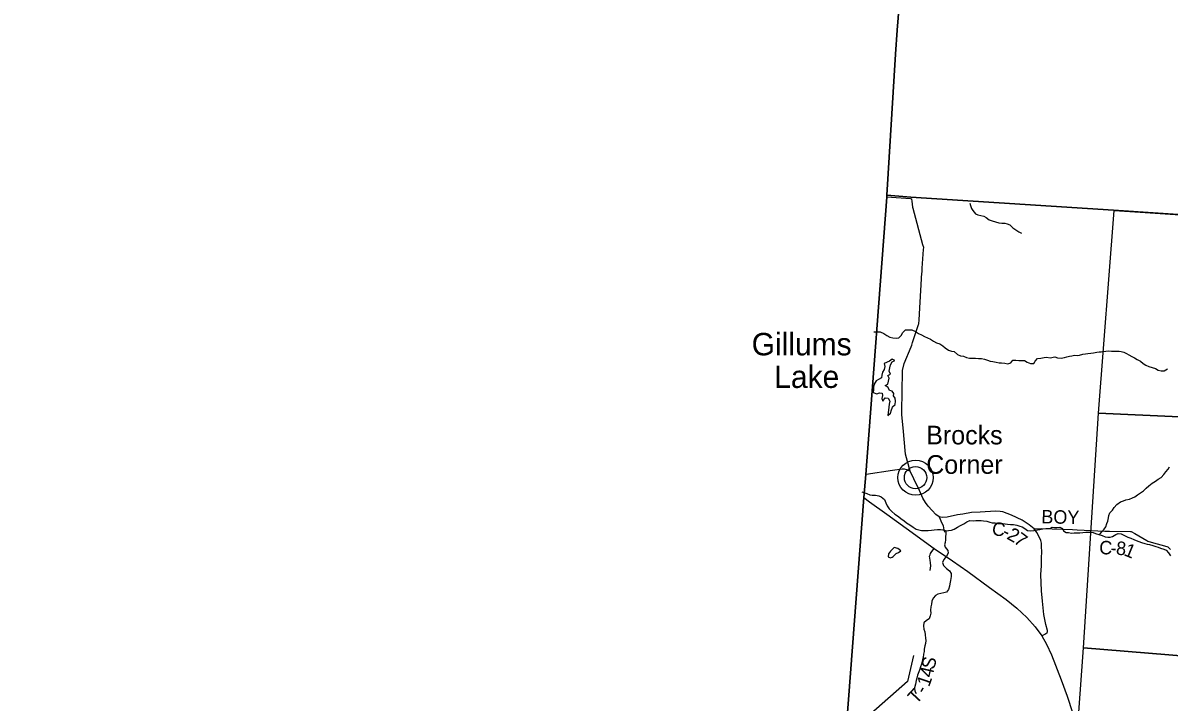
# Model space of a CAD drawing. Extents: x 1715311 to 2083412, y 146837 to 553079.
# Drawn here: x 1874751 to 1900303, y 428719 to 443874 of the extents above; entities that cross this region are included whole.
import ezdxf

# ---------------------------------------------------------------- set-up
doc = ezdxf.new("R2010")
doc.units = 0
for name, color, linetype in [('GM_X_Adjacent_County', 7, 'Continuous'), ('GM_X_County', 7, 'Continuous'), ('GM_X_County_Road', 7, 'Continuous'), ('GM_X_County_Road_Text', 7, 'Continuous'), ('GM_X_Minor_Lake', 7, 'Continuous'), ('GM_X_Minor_Lake_Text', 7, 'Continuous'), ('GM_X_Minor_River', 7, 'Continuous'), ('GM_X_Section', 7, 'Continuous'), ('GM_X_Township', 7, 'Continuous'), ('GM_X_Township_Road', 7, 'Continuous'), ('GM_X_Township_Road_Text', 7, 'Continuous'), ('GM_X_Unincorporated', 7, 'Continuous'), ('GM_X_Unincorporated_Location', 7, 'Continuous'), ('GM_X_Unincorporated_Text', 7, 'Continuous'), ('GM_X_US_Route', 7, 'Continuous')]:
    doc.layers.add(name, color=color, linetype=linetype)

msp = doc.modelspace()

# ---------------------------------------------------------------- linework, layer by layer
at = {"layer": 'GM_X_Adjacent_County'}
for points in [[(1894820, 450882), (1894244, 443716), (1894201, 443179), (1894010, 440034), (1894011, 439989), (1893540, 433796), (1893501, 433286), (1892905, 425441), (1892420, 425479), (1887490, 425854), (1881971, 426273), (1874591, 426852)], [(1902162, 439491), (1899062, 439699), (1894544, 439988), (1894010, 440034), (1894201, 443179), (1894244, 443716), (1894820, 450882)]]:
    msp.add_lwpolyline(points, dxfattribs=at)
at = {"layer": 'GM_X_County'}
msp.add_lwpolyline([(1885513, 404405), (1886146, 409645), (1886177, 409905), (1886413, 413391), (1887490, 425854), (1892420, 425479), (1892905, 425441), (1893501, 433286), (1893540, 433796), (1894011, 439989), (1894010, 440034), (1894544, 439988), (1899062, 439699), (1902162, 439491)], dxfattribs=at)
at = {"layer": 'GM_X_County_Road'}
for points in [[(1894529, 433871), (1894423, 434249), (1894371, 434835), (1894345, 435128), (1894347, 435206), (1894361, 436099), (1894361, 436118), (1894396, 436276), (1894551, 436644), (1894565, 436685), (1894585, 436744), (1894717, 437143), (1894723, 437163), (1894729, 437247), (1894794, 438296), (1894795, 438314), (1894801, 438401), (1894830, 438821), (1894833, 438861), (1894816, 438923), (1894598, 439736), (1894593, 439754), (1894583, 439840), (1894577, 439892), (1894571, 439946)], [(1893549, 433807), (1894137, 433894), (1894350, 433926), (1894394, 433922), (1894446, 433911), (1894529, 433871)], [(1897467, 430198), (1897550, 430240), (1897585, 430272), (1897595, 430290), (1897591, 430317), (1897555, 430453), (1897513, 430677), (1897481, 430968), (1897459, 431198), (1897440, 431566), (1897456, 431760), (1897460, 431938), (1897464, 432072), (1897461, 432190), (1897457, 432267), (1897443, 432323), (1897409, 432403), (1897352, 432506), (1897292, 432584), (1897185, 432671), (1897024, 432780), (1896792, 432889), (1896692, 432929), (1896596, 432963), (1896535, 432972), (1896434, 432976), (1896089, 432957), (1895898, 432950), (1895706, 432913), (1895588, 432894), (1895356, 432846), (1895241, 432837), (1895175, 432854), (1895100, 432907), (1895019, 432996), (1894929, 433094), (1894874, 433173), (1894815, 433268), (1894736, 433437), (1894611, 433700), (1894529, 433871)], [(1897292, 432584), (1897463, 432589), (1898148, 432571), (1898151, 432571), (1898252, 432566), (1898874, 432534), (1898921, 432531), (1898978, 432531), (1899446, 432525), (1899457, 432525), (1899537, 432479), (1899807, 432324), (1899829, 432311), (1899905, 432289), (1900254, 432190), (1900273, 432185), (1900331, 432124)]]:
    msp.add_lwpolyline(points, dxfattribs=at)
at = {"layer": 'GM_X_Minor_Lake'}
for points in [[(1893948, 436271), (1893963, 436207), (1893949, 436139), (1893915, 436079), (1893896, 436016), (1893888, 435952), (1893828, 435920), (1893770, 435888), (1893727, 435814), (1893713, 435746), (1893713, 435692), (1893708, 435626), (1893784, 435596), (1893844, 435620), (1893908, 435615), (1893914, 435563), (1893897, 435493), (1893921, 435437), (1893975, 435505), (1894041, 435502), (1894079, 435434), (1894066, 435368), (1894052, 435302), (1894047, 435234), (1894039, 435182), (1894033, 435116), (1894093, 435168), (1894113, 435238), (1894126, 435276)], [(1894126, 435276), (1894136, 435304), (1894196, 435358), (1894204, 435432), (1894199, 435500), (1894161, 435550), (1894165, 435604), (1894132, 435658), (1894072, 435672), (1894038, 435737), (1893975, 435783), (1894031, 435813), (1894045, 435877), (1894060, 435945), (1894036, 436007), (1894092, 436034), (1894063, 436103), (1894075, 436175), (1894093, 436243), (1894132, 436308), (1894188, 436342), (1894132, 436368), (1894070, 436325), (1893948, 436271)], [(1894177, 432166), (1894092, 432089), (1894048, 432027), (1894038, 431957), (1894093, 431935), (1894131, 431956)], [(1894131, 431956), (1894150, 431966), (1894220, 432032), (1894270, 432054), (1894320, 432097), (1894254, 432148), (1894177, 432166)]]:
    msp.add_lwpolyline(points, dxfattribs=at)
at = {"layer": 'GM_X_Minor_River'}
for points in [[(1895864, 439854), (1895872, 439802), (1895897, 439736), (1895927, 439686), (1895985, 439616), (1896036, 439591), (1896104, 439577), (1896174, 439563), (1896228, 439532), (1896293, 439478), (1896357, 439460), (1896431, 439437), (1896505, 439411), (1896574, 439402), (1896638, 439402), (1896692, 439390), (1896754, 439365), (1896818, 439305), (1896883, 439258), (1896953, 439212), (1897013, 439182)], [(1893724, 436983), (1893863, 436978), (1893946, 436944), (1894009, 436901), (1894081, 436865), (1894145, 436849), (1894215, 436836), (1894281, 436846), (1894331, 436896), (1894369, 436967), (1894424, 437027), (1894489, 437025), (1894567, 437022), (1894647, 436986), (1894717, 436945), (1894780, 436917), (1894848, 436875), (1894983, 436814), (1895051, 436773), (1895119, 436735), (1895191, 436711), (1895256, 436666), (1895308, 436626), (1895383, 436573), (1895451, 436549), (1895511, 436539), (1895584, 436472), (1895656, 436448), (1895720, 436441), (1895790, 436409), (1895854, 436393), (1895920, 436396), (1895989, 436392), (1896057, 436388), (1896121, 436387), (1896191, 436371), (1896255, 436348), (1896311, 436330), (1896376, 436316), (1896448, 436301), (1896514, 436287), (1896566, 436291), (1896638, 436284), (1896706, 436270), (1896776, 436289), (1896818, 436347), (1896888, 436347), (1896956, 436340), (1897081, 436340), (1897139, 436307), (1897215, 436271), (1897285, 436275), (1897321, 436328), (1897373, 436388), (1897447, 436394), (1897515, 436409), (1897571, 436415), (1897655, 436403)], [(1897655, 436403), (1897754, 436420), (1897816, 436400), (1897896, 436390), (1897970, 436408), (1898026, 436425), (1898086, 436437), (1898138, 436449), (1898196, 436463), (1898252, 436456), (1898308, 436460), (1898381, 436480), (1898443, 436492), (1898495, 436495), (1898555, 436503), (1898621, 436511), (1898689, 436527), (1898741, 436534), (1898791, 436532), (1898841, 436540), (1898895, 436552), (1898959, 436558), (1899021, 436553), (1899073, 436551), (1899123, 436549), (1899187, 436549), (1899238, 436540), (1899294, 436524), (1899351, 436496), (1899407, 436466), (1899475, 436427), (1899535, 436401), (1899595, 436365), (1899663, 436327), (1899725, 436272), (1899783, 436240), (1899853, 436208), (1899927, 436182), (1899997, 436161), (1900059, 436129), (1900129, 436109), (1900195, 436112), (1900269, 436158)], [(1898755, 432451), (1898798, 432509), (1898859, 432581), (1898891, 432632), (1898917, 432702), (1898939, 432758), (1898952, 432828), (1898962, 432882), (1898984, 432942), (1899038, 433002), (1899075, 433062), (1899141, 433130), (1899221, 433185), (1899285, 433213), (1899341, 433233), (1899424, 433248), (1899490, 433274), (1899542, 433300), (1899596, 433344), (1899666, 433390), (1899735, 433433), (1899795, 433495), (1899851, 433541), (1899927, 433603), (1900000, 433648), (1900056, 433690), (1900124, 433732), (1900186, 433798), (1900231, 433857), (1900281, 433919), (1900315, 433971)], [(1893456, 433409), (1893565, 433374), (1893633, 433344), (1893687, 433336), (1893760, 433339), (1893832, 433325), (1893886, 433296), (1893960, 433236), (1893987, 433166), (1894021, 433098), (1894060, 433033), (1894122, 432975), (1894191, 432914), (1894267, 432858), (1894330, 432806), (1894386, 432769), (1894452, 432721), (1894525, 432672), (1894597, 432624), (1894666, 432578), (1894724, 432559), (1894786, 432551), (1894860, 432547), (1894934, 432546), (1895006, 432556), (1895066, 432563), (1895138, 432571), (1895206, 432573), (1895259, 432562), (1895333, 432542), (1895387, 432548), (1895451, 432553), (1895513, 432579), (1895585, 432619), (1895655, 432660), (1895726, 432696), (1895796, 432743), (1895862, 432769), (1895932, 432767), (1895994, 432768), (1896113, 432768), (1896167, 432765), (1896239, 432757), (1896307, 432730), (1896359, 432722), (1896425, 432718), (1896492, 432703), (1896600, 432703), (1896704, 432686), (1896766, 432684), (1896838, 432682), (1896910, 432665), (1896973, 432645), (1897027, 432626), (1897087, 432594), (1897143, 432550), (1897214, 432537), (1897290, 432551), (1897366, 432564), (1897418, 432572), (1897486, 432582), (1897556, 432589), (1897645, 432592)], [(1897645, 432592), (1897694, 432625), (1897750, 432615), (1897802, 432613), (1897864, 432619), (1897928, 432590), (1897950, 432538), (1898010, 432506), (1898062, 432500), (1898124, 432491), (1898186, 432493), (1898258, 432495), (1898312, 432499), (1898378, 432504), (1898450, 432510), (1898504, 432512), (1898556, 432510), (1898610, 432500), (1898662, 432483), (1898738, 432457), (1898812, 432433), (1898876, 432410), (1898934, 432402), (1898992, 432398), (1899044, 432416), (1899116, 432461), (1899169, 432481), (1899233, 432475), (1899380, 432402), (1899450, 432374), (1899514, 432346), (1899572, 432328), (1899630, 432301), (1899688, 432277), (1899762, 432257), (1899816, 432245), (1899868, 432236), (1899942, 432216), (1900006, 432190), (1900060, 432176), (1900114, 432157), (1900184, 432131), (1900236, 432109), (1900292, 432049), (1900336, 431986)], [(1895329, 432543), (1895325, 432472), (1895318, 432410), (1895322, 432342), (1895312, 432282), (1895295, 432228), (1895313, 432178), (1895371, 432103), (1895378, 432043), (1895338, 431972), (1895281, 431902), (1895253, 431832), (1895273, 431764), (1895340, 431701), (1895404, 431647), (1895441, 431591), (1895447, 431521), (1895430, 431435), (1895412, 431357), (1895408, 431305), (1895387, 431233), (1895337, 431175), (1895281, 431154), (1895211, 431144), (1895147, 431126), (1895097, 431101), (1895043, 431037), (1895010, 430969), (1895004, 430901), (1894989, 430841), (1894985, 430769), (1894991, 430703), (1894978, 430647), (1894952, 430579), (1894896, 430537), (1894837, 430486), (1894831, 430418), (1894839, 430344), (1894854, 430283), (1894862, 430219), (1894871, 430147), (1894877, 430091), (1894871, 430025), (1894860, 429971), (1894846, 429903), (1894842, 429847), (1894831, 429791), (1894819, 429715), (1894804, 429663), (1894786, 429567), (1894762, 429508), (1894743, 429450), (1894721, 429394), (1894693, 429318), (1894678, 429254), (1894666, 429202), (1894649, 429116), (1894629, 429040), (1894638, 428966), (1894666, 428912)]]:
    msp.add_lwpolyline(points, dxfattribs=at)
at = {"layer": 'GM_X_Section'}
for points in [[(1899082, 439687), (1899768, 439642), (1904226, 439349), (1903985, 434927), (1898733, 435166)], [(1898733, 435166), (1903985, 434927), (1903650, 429501), (1898398, 429932)], [(1898398, 429932), (1903650, 429501), (1903396, 424089), (1898001, 424490)]]:
    msp.add_lwpolyline(points, close=True, dxfattribs=at)
at = {"layer": 'GM_X_Township'}
msp.add_lwpolyline([(1901913, 408344), (1899476, 408599), (1897613, 408766), (1897421, 408782), (1895303, 408949), (1894253, 409043), (1893957, 409084), (1893199, 409116), (1892932, 409137), (1886146, 409645), (1886177, 409905), (1886413, 413391), (1887490, 425854), (1892420, 425479), (1892905, 425441), (1893501, 433286), (1893540, 433796), (1894011, 439989), (1894010, 440034), (1894544, 439988), (1899062, 439699), (1902162, 439491)], dxfattribs=at)
at = {"layer": 'GM_X_Township_Road'}
for points in [[(1894011, 439997), (1894538, 439956), (1894571, 439946)], [(1895175, 432854), (1895239, 432714), (1895265, 432658), (1895276, 432601), (1895296, 432511)], [(1894976, 431655), (1894988, 431759), (1894987, 431829), (1894978, 431889), (1894965, 431972), (1894974, 432007), (1894985, 432037), (1895012, 432076), (1895068, 432144)], [(1894603, 429759), (1894472, 429176), (1893651, 428455), (1893331, 428334), (1893228, 428213), (1893162, 426880), (1893248, 426530), (1893557, 426238), (1893817, 426176), (1894070, 426198)]]:
    msp.add_lwpolyline(points, dxfattribs=at)
at = {"layer": 'GM_X_Unincorporated'}
for radius in [393, 249]:
    msp.add_circle((1894651, 433727), radius, dxfattribs=at)
at = {"layer": 'GM_X_Unincorporated_Location'}
msp.add_line((1894651, 433727), (1894651, 433727), dxfattribs=at)
at = {"layer": 'GM_X_US_Route'}
msp.add_lwpolyline([(1893501, 433286), (1893625, 433188), (1894014, 432910), (1894438, 432599), (1895068, 432144), (1895471, 431870), (1895814, 431630), (1896302, 431279), (1896670, 431008), (1896912, 430816), (1897135, 430606), (1897315, 430397), (1897467, 430198), (1897573, 430008), (1897679, 429777), (1897898, 429213), (1898030, 428850), (1898390, 427759), (1898474, 427528), (1898667, 427153), (1898812, 426871), (1898912, 426676)], dxfattribs=at)

# ---------------------------------------------------------------- texts
at = {"layer": 'GM_X_County_Road_Text'}
for s, rotation, p in [('BOY', 358.6954, (1897452, 432709)), ('C', 350.8675, (1896338, 432453)), ('2', 330.7366, (1896667, 432372)), ('-', 335.432, (1896561, 432421)), ('7', 323.2227, (1896820, 432288)), ('C', 357.5561, (1898741, 432022)), ('-', 358.9984, (1898995, 432011)), ('8', 355.6452, (1899113, 432009)), ('1', 337.5647, (1899274, 432001))]:
    msp.add_text(s, height=300, rotation=rotation, dxfattribs=at).set_placement(p)
at = {"layer": 'GM_X_Minor_Lake_Text'}
for s, rotation, p in [('Gillums', 359.9888, (1890997, 436456)), ('Lake', 359.989, (1891500, 435729))]:
    msp.add_text(s, height=499.9, rotation=rotation, dxfattribs=at).set_placement(p)
at = {"layer": 'GM_X_Township_Road_Text'}
for s, rotation, p in [('S', 76.7832, (1895066, 429431)), ('4', 76.7832, (1895023, 429251)), ('T', 47.0554, (1894667, 428658)), ('1', 70.8376, (1894953, 429044)), ('-', 58.9465, (1894861, 428877))]:
    msp.add_text(s, height=300, rotation=rotation, dxfattribs=at).set_placement(p)
at = {"layer": 'GM_X_Unincorporated_Text'}
for s, p in [('Brocks', (1894888, 434469)), ('Corner', (1894888, 433813))]:
    msp.add_text(s, height=417, rotation=0, dxfattribs=at).set_placement(p)

doc.saveas('drawing.dxf')
